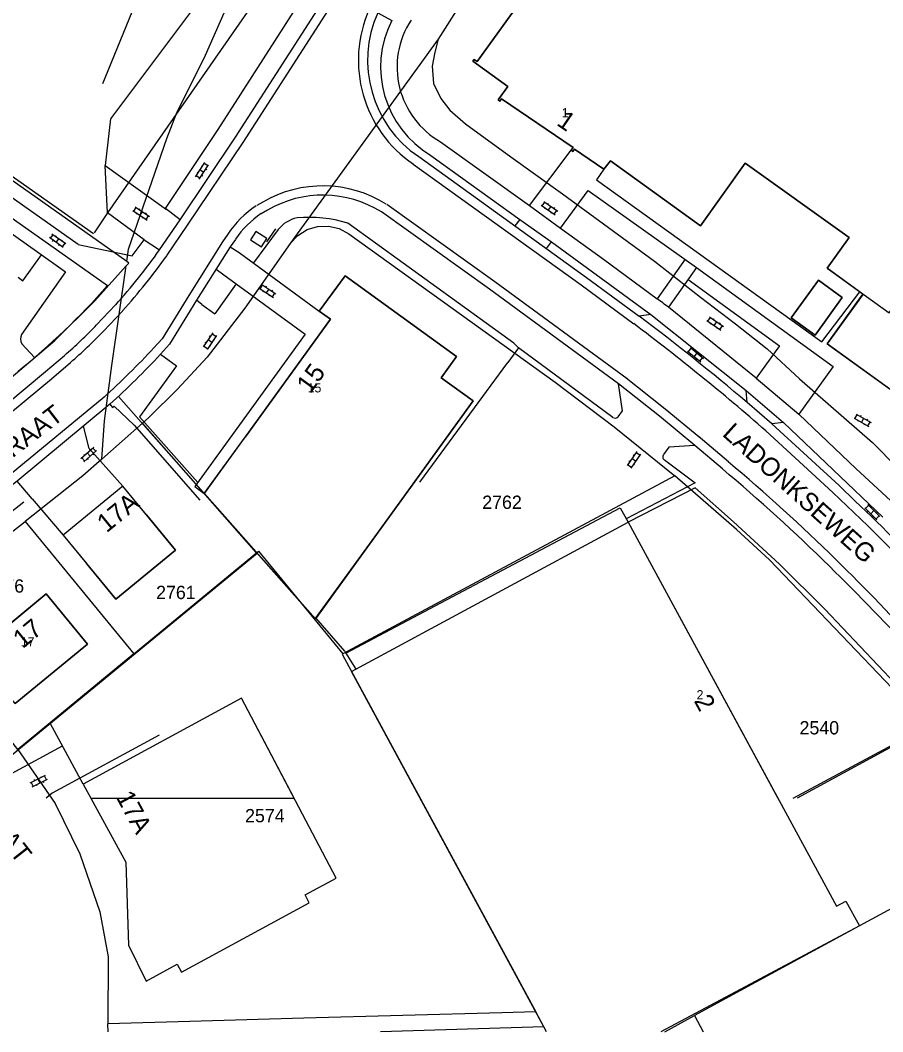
# Model space of a CAD drawing. Extents: x 148816 to 151297, y 399515 to 402500.
# Drawn here: x 149700.3 to 149817, y 399515.3 to 399652.1 of the extents above; entities that cross this region are included whole.
import ezdxf

# ---------------------------------------------------------------- set-up
doc = ezdxf.new("R2010")
doc.units = 0
for name, color, linetype in [('B01 Hoofdgebouw  [D] Norm', 7, 'Continuous'), ('B01 Hoofdgebouw  [T] Norm', 7, 'Continuous'), ('B01 hoofgebouw', 7, 'Continuous'), ('G01 perceelsgrens', 7, 'Continuous'), ('Q19 Overig lijnvormig object  [D] Gem', 7, 'Continuous'), ('S02 Open verharding  Norm', 7, 'Continuous'), ('T04 Haag heg  [D] Gem', 7, 'Continuous'), ('V00 Kant verharding algemeen  [T] Norm', 7, 'Continuous'), ('V00 Kant verharding algemeen secundair  [D] Norm', 7, 'Continuous'), ('V06 Kant onverhard  [T] Gem', 7, 'Continuous'), ('Z01 perceelnummer', 7, 'Continuous'), ('Z02 huisnummer', 7, 'Continuous'), ('Z02 Huisnummer  [Tekst] Norm', 7, 'Continuous'), ('Z06 straatnaam', 7, 'Continuous')]:
    doc.layers.add(name, color=color, linetype=linetype)

msp = doc.modelspace()

# ---------------------------------------------------------------- linework, layer by layer
at = {"layer": 'B01 Hoofdgebouw  [D] Norm'}
msp.add_lwpolyline([(149804.89, 399546.87), (149821.43, 399555.77), (149821.53, 399555.64), (149805.45, 399546.87)], dxfattribs=at)
at = {"layer": 'B01 Hoofdgebouw  [T] Norm'}
for p, q in [((149771.08, 399658.96), (149762.12, 399646.56)), ((149761.74, 399646.83), (149761.54, 399646.59)), ((149761.54, 399646.59), (149766.28, 399643.18)), ((149762.12, 399646.56), (149761.74, 399646.83)), ((149766.28, 399643.18), (149764.96, 399641.35)), ((149764.96, 399641.35), (149765.21, 399641.17)), ((149765.21, 399641.17), (149765.44, 399641.5)), ((149765.44, 399641.5), (149775.11, 399634.91)), ((149775.11, 399634.91), (149774.85, 399634.53)), ((149774.85, 399634.53), (149775.09, 399634.36)), ((149775.09, 399634.36), (149775.3, 399634.67)), ((149775.3, 399634.67), (149779.27, 399631.97)), ((149779.27, 399631.97), (149780.16, 399633.09)), ((149780.16, 399633.09), (149792.33, 399624.32)), ((149792.33, 399624.32), (149798.41, 399632.79)), ((149798.41, 399632.79), (149812.46, 399622.71)), ((149812.46, 399622.71), (149809.49, 399618.57)), ((149809.49, 399618.57), (149814.35, 399615.06)), ((149744.27, 399617.55), (149740.78, 399612.77)), ((149759.36, 399606.64), (149744.27, 399617.55)), ((149740.78, 399612.77), (149742.31, 399611.7)), ((149742.31, 399611.7), (149730.75, 399595.72)), ((149757.26, 399603.76), (149759.36, 399606.64)), ((149761.61, 399600.63), (149757.26, 399603.76)), ((149748.64, 399582.71), (149761.61, 399600.63)), ((149725.22, 399588.11), (149730.75, 399595.72)), ((149725.22, 399588.11), (149740.23, 399571.15)), ((149745.14, 399564.02), (149782.57, 399584.22)), ((149782.57, 399584.22), (149802.82, 399546.87)), ((149740.23, 399571.15), (149748.64, 399582.71)), ((149703.84, 399574.52), (149694.08, 399566.47)), ((149709.42, 399567.71), (149703.84, 399574.52)), ((149699.65, 399559.68), (149709.42, 399567.71)), ((149754.42, 399546.87), (149745.14, 399564.02))]:
    msp.add_line(p, q, dxfattribs=at)
for points in [[(149804.64, 399611.85), (149808.32, 399616.95), (149811.53, 399614.63), (149807.85, 399609.53), (149804.64, 399611.85)], [(149814.35, 399615.06), (149809.49, 399608.34), (149821.06, 399600), (149825.91, 399606.72)], [(149737.37, 399546.87), (149730.27, 399560.39), (149708.85, 399548.79), (149709.89, 399546.87)], [(149709.89, 399546.87), (149737.37, 399546.87)]]:
    msp.add_lwpolyline(points, dxfattribs=at)
msp.add_lwpolyline([(149714.21, 399589.08), (149706.15, 399582.45), (149713.26, 399573.8), (149721.31, 399580.42)], close=True, dxfattribs=at)
at = {"layer": 'B01 hoofgebouw'}
for points in [[(149771.08, 399658.96), (149762.12, 399646.56), (149761.74, 399646.83), (149761.54, 399646.59), (149766.28, 399643.18), (149764.96, 399641.35), (149765.21, 399641.17), (149765.44, 399641.5), (149775.11, 399634.91), (149774.85, 399634.53), (149775.09, 399634.36), (149775.3, 399634.67), (149779.27, 399631.97), (149780.16, 399633.09), (149792.33, 399624.32), (149798.41, 399632.79), (149812.46, 399622.71), (149809.49, 399618.57), (149817.87, 399612.52), (149819.2, 399614.37), (149822.76, 399611.8), (149821.43, 399609.95), (149825.91, 399606.72), (149859.02, 399652.6)], [(149859.02, 399652.6), (149821.05, 399599.99), (149809.47, 399608.35), (149814.33, 399615.08), (149809.49, 399618.57), (149812.46, 399622.71), (149798.41, 399632.79), (149792.33, 399624.32), (149780.16, 399633.09), (149779.27, 399631.97), (149775.3, 399634.67), (149775.09, 399634.36), (149774.85, 399634.53), (149775.11, 399634.91), (149765.44, 399641.5), (149765.21, 399641.17), (149764.96, 399641.35), (149766.28, 399643.18), (149761.54, 399646.59), (149761.74, 399646.83), (149762.12, 399646.56), (149771.08, 399658.96)], [(149744.27, 399617.55), (149759.36, 399606.64), (149757.26, 399603.76), (149761.61, 399600.63), (149740.26, 399571.13), (149725.23, 399588.1), (149742.31, 399611.7), (149740.78, 399612.77), (149744.27, 399617.55)], [(149808.32, 399616.95), (149804.64, 399611.85), (149807.85, 399609.53), (149811.53, 399614.63), (149808.32, 399616.95)], [(149717.38, 399585.21), (149714.21, 399589.08), (149706.15, 399582.45), (149709.33, 399578.58)], [(149717.38, 399585.21), (149721.31, 399580.42), (149713.26, 399573.8), (149709.33, 399578.58)], [(149745.14, 399564.02), (149782.57, 399584.22), (149810.75, 399532.25), (149812.01, 399532.95), (149813.87, 399529.6), (149791.55, 399517.46), (149792.72, 399515.27)], [(149694.08, 399566.47), (149703.84, 399574.52), (149709.42, 399567.71), (149699.65, 399559.68), (149694.08, 399566.47)], [(149771.15, 399515.96), (149745.14, 399564.02)], [(149708.85, 399548.79), (149714.59, 399538.21), (149714.95, 399527), (149717.35, 399522.13), (149721.55, 399524.4), (149722.12, 399523.35), (149739.42, 399532.72), (149738.85, 399533.78), (149743.05, 399536.05), (149730.27, 399560.39), (149708.85, 399548.79)], [(149787.53, 399515.27), (149791.55, 399517.46)], [(149771.15, 399515.96), (149749.04, 399515.27)]]:
    msp.add_lwpolyline(points, dxfattribs=at)
at = {"layer": 'G01 perceelsgrens'}
for points in [[(149820.97, 399738.67), (149818.43, 399735.55), (149803.62, 399716.53), (149793.08, 399702.06), (149781.29, 399685.75), (149772.67, 399673.75), (149768.2, 399667.41), (149756.86, 399649.54)], [(149714.74, 399619.46), (149648.05, 399666.63), (149526.68, 399598.95)], [(149714.74, 399619.46), (149714.98, 399621.15), (149720.15, 399636.12), (149721.48, 399639.49), (149725.39, 399647.42), (149729.93, 399657.77)], [(149756.86, 399649.54), (149736.86, 399621.92)], [(149756.86, 399649.54), (149756.42, 399647.81), (149756.06, 399645.93), (149756.25, 399643.57), (149757.21, 399641.52), (149758.45, 399639.97), (149760.58, 399638.1), (149766.7, 399633.66), (149773.7, 399628.64), (149786.14, 399619.54), (149792.34, 399614.67), (149797.07, 399611.04), (149801.37, 399607.65), (149805.74, 399603.61), (149815.6, 399594.99), (149822.27, 399588.27)], [(149736.86, 399621.92), (149737.87, 399623), (149739.12, 399623.79), (149740.54, 399624.22), (149742.02, 399624.27), (149743.45, 399623.94), (149744.77, 399623.24)], [(149736.86, 399621.92), (149730.69, 399613.15), (149725.62, 399606.56), (149721.61, 399602.21), (149717.73, 399598.39), (149716.86, 399597.62)], [(149744.77, 399623.24), (149772.7, 399603.15), (149780.66, 399597.12), (149788.86, 399590.49)], [(149714.66, 399618.88), (149715.01, 399619.27), (149714.74, 399619.46)], [(149581.01, 399515.27), (149588.02, 399518.41), (149597.97, 399525.44), (149651.02, 399565.6), (149665.59, 399577.29), (149696.96, 399602.04), (149704.98, 399608.8), (149710.43, 399614.17), (149714.66, 399618.88)], [(149711.34, 399592.72), (149711.71, 399597.91), (149712.73, 399605.39), (149714.66, 399618.88)], [(149716.86, 399597.62), (149711.34, 399592.72)], [(149732.29, 399580.08), (149716.86, 399597.62)], [(149711.34, 399592.72), (149708.8, 399590.47), (149700.99, 399584.31)], [(149788.86, 399590.49), (149743.95, 399566.4)], [(149831.95, 399539.38), (149835.07, 399541.04), (149830.93, 399546.86), (149827.73, 399550.94), (149819.27, 399560.71), (149801.67, 399579.14), (149797.23, 399583.23), (149788.86, 399590.49)], [(149700.01, 399553.48), (149688.8, 399567.79), (149689.67, 399575.46), (149700.99, 399584.31)], [(149700.99, 399584.31), (149715.68, 399566.39)], [(149715.68, 399566.39), (149732.29, 399580.08)], [(149732.29, 399580.08), (149732.56, 399580.3), (149743.95, 399566.4)], [(149715.68, 399566.39), (149700.01, 399553.48)], [(149743.95, 399566.4), (149743.87, 399566.36), (149770.07, 399517.95)], [(149700.01, 399553.48), (149705.03, 399546.14), (149708.39, 399539.36), (149711.1, 399531.51), (149712.21, 399525.43), (149712.17, 399516.35)], [(149831.95, 399539.38), (149813.87, 399529.6), (149786.98, 399515.27)], [(149770.07, 399517.95), (149765.49, 399517.83)], [(149771.52, 399515.27), (149770.07, 399517.95)], [(149723.26, 399516.67), (149712.17, 399516.35)], [(149738.7, 399517.1), (149723.26, 399516.67)], [(149765.49, 399517.83), (149738.7, 399517.1)], [(149712.23, 399515.27), (149712.17, 399516.35)]]:
    msp.add_lwpolyline(points, dxfattribs=at)
at = {"layer": 'Q19 Overig lijnvormig object  [D] Gem'}
for points in [[(149722.97, 399624.42), (149730.48, 399635.6), (149743.69, 399656.13)], [(149753.5, 399632.66), (149776.19, 399616.31), (149783.33, 399611.06)], [(149733.15, 399627.52), (149732.31, 399627.04)], [(149782.44, 399603.6), (149764.53, 399616.74), (149749.9, 399627.2)], [(149767.75, 399607.8), (149767.1, 399608.42), (149744.63, 399624.68)], [(149720.19, 399620.34), (149722.97, 399624.41)], [(149735.23, 399623.79), (149731.86, 399619.28)], [(149728.41, 399623.18), (149727.7, 399622.14), (149723.12, 399614.9)], [(149723.11, 399614.89), (149719.51, 399609.04), (149718.38, 399607.78)], [(149711.57, 399610.07), (149714.14, 399612.77)], [(149684.23, 399587.4), (149699.28, 399599.24), (149704.57, 399603.63), (149707.11, 399605.82)], [(149792.4, 399595.53), (149787.58, 399599.52), (149782.05, 399603.89)], [(149711.66, 399601.13), (149699.1, 399590.74)], [(149801.21, 399596.57), (149810.25, 399588.24)], [(149796.12, 399592.38), (149792.02, 399595.85)]]:
    msp.add_lwpolyline(points, dxfattribs=at)
for centre, radius, start, end in [((149763.01, 399646.69), 16.95, 155.772, 236.0107), ((149741.26, 399613.58), 16.13, 57.8739, 120.2443), ((149739.78, 399615.59), 13.68, 123.4801, 146.3224), ((149738.57, 399621.26), 4.19, 100.9464, 142.8049), ((149739.43, 399607.52), 17.93, 73.1445, 95.2869), ((149647.14, 399672.59), 89.82, 318.27, 324.4085), ((149588.58, 399352.54), 323.67, 48.9342, 53.0116), ((149670.13, 399649.12), 56.94, 310.4919, 316.7), ((149635.51, 399684.91), 113.21, 312.2383, 317.0639), ((149631.56, 399396.81), 255.59, 45.5125, 49.922), ((149533.48, 399295.1), 403.16, 43.659, 46.6469), ((149593.06, 399357.51), 310.61, 42.4369, 45.5262)]:
    msp.add_arc(centre, radius, start, end, dxfattribs=at)
at = {"layer": 'S02 Open verharding  Norm'}
for p, q in [((149724.05, 399630.93), (149725.28, 399632.87)), ((149724.27, 399631.56), (149724.4, 399631.48)), ((149724.55, 399630.61), (149725.79, 399632.55)), ((149724.67, 399631.9), (149725.17, 399631.58)), ((149724.81, 399632.4), (149724.94, 399632.32)), ((149725.71, 399632.42), (149725.2, 399632.75)), ((149725.44, 399632), (149725.57, 399631.92)), ((149724.63, 399630.74), (149724.13, 399631.06)), ((149724.9, 399631.16), (149725.03, 399631.08)), ((149770.93, 399627.02), (149771.27, 399627.52)), ((149771.15, 399627.6), (149773.03, 399626.29)), ((149715.56, 399626.36), (149717.48, 399625.09)), ((149715.68, 399626.28), (149716.01, 399626.78)), ((149715.89, 399626.86), (149717.81, 399625.59)), ((149716.51, 399626.63), (149716.43, 399626.5)), ((149716.85, 399626.23), (149716.52, 399625.73)), ((149717.35, 399626.08), (149717.27, 399625.95)), ((149770.8, 399627.11), (149772.69, 399625.8)), ((149771.34, 399626.74), (149771.25, 399626.61)), ((149771.76, 399627.35), (149771.68, 399627.23)), ((149772.09, 399626.94), (149771.75, 399626.45)), ((149772.16, 399626.17), (149772.07, 399626.04)), ((149772.59, 399626.78), (149772.5, 399626.66)), ((149772.57, 399625.88), (149772.91, 399626.37)), ((149716.1, 399626), (149716.02, 399625.88)), ((149716.94, 399625.45), (149716.85, 399625.33)), ((149717.35, 399625.18), (149717.68, 399625.68)), ((149706.13, 399621.38), (149704.26, 399622.71)), ((149704.73, 399623.11), (149704.38, 399622.63)), ((149706.48, 399621.87), (149704.61, 399623.2)), ((149704.7, 399622.21), (149704.79, 399622.34)), ((149705.14, 399622.83), (149705.22, 399622.95)), ((149705.2, 399622.05), (149705.54, 399622.54)), ((149705.95, 399622.25), (149706.04, 399622.37)), ((149706.36, 399621.96), (149706.01, 399621.47)), ((149705.52, 399621.63), (149705.6, 399621.76)), ((149732.65, 399615.88), (149734.57, 399614.61)), ((149732.78, 399615.8), (149733.11, 399616.3)), ((149732.99, 399616.38), (149734.9, 399615.11)), ((149733.19, 399615.52), (149733.11, 399615.4)), ((149733.61, 399616.15), (149733.53, 399616.02)), ((149733.94, 399615.74), (149733.61, 399615.25)), ((149734.44, 399615.59), (149734.36, 399615.47)), ((149734.44, 399614.69), (149734.78, 399615.19)), ((149734.03, 399614.97), (149733.94, 399614.84)), ((149793.23, 399611.5), (149795.12, 399610.19)), ((149793.35, 399611.41), (149793.69, 399611.91)), ((149793.57, 399611.99), (149795.46, 399610.68)), ((149793.76, 399611.13), (149793.68, 399611)), ((149794.19, 399611.74), (149794.1, 399611.62)), ((149794.51, 399611.34), (149794.17, 399610.84)), ((149795.01, 399611.17), (149794.92, 399611.05)), ((149726.38, 399609.82), (149725.09, 399607.92)), ((149726.29, 399609.7), (149726.79, 399609.36)), ((149794.58, 399610.56), (149794.5, 399610.43)), ((149794.99, 399610.27), (149795.34, 399610.76)), ((149725.46, 399608.46), (149725.33, 399608.54)), ((149726.88, 399609.49), (149725.59, 399607.58)), ((149726.23, 399608.54), (149725.74, 399608.87)), ((149726.02, 399609.29), (149725.89, 399609.37)), ((149726.64, 399608.87), (149726.51, 399608.95)), ((149725.18, 399608.04), (149725.67, 399607.71)), ((149726.08, 399608.04), (149725.95, 399608.12)), ((149790.6, 399607.37), (149792.39, 399605.92)), ((149790.72, 399607.27), (149791.1, 399607.74)), ((149790.98, 399607.83), (149792.76, 399606.38)), ((149791.11, 399606.96), (149791.01, 399606.84)), ((149791.58, 399607.54), (149791.48, 399607.43)), ((149791.87, 399607.11), (149791.49, 399606.64)), ((149792.35, 399606.91), (149792.26, 399606.79)), ((149791.88, 399606.33), (149791.79, 399606.21)), ((149792.27, 399606.01), (149792.65, 399606.48)), ((149813.25, 399598.22), (149813.55, 399598.74)), ((149813.42, 399598.81), (149815.42, 399597.69)), ((149813.12, 399598.29), (149815.13, 399597.16)), ((149813.69, 399597.97), (149813.62, 399597.84)), ((149814.06, 399598.63), (149813.98, 399598.49)), ((149814.42, 399598.25), (149814.13, 399597.73)), ((149814.56, 399597.48), (149814.49, 399597.35)), ((149814.93, 399598.14), (149814.86, 399598)), ((149815, 399597.24), (149815.29, 399597.76)), ((149708.53, 399592.83), (149710.26, 399594.35)), ((149708.92, 399592.38), (149710.65, 399593.9)), ((149708.92, 399593.37), (149709.02, 399593.26)), ((149709.39, 399593.59), (149709.79, 399593.14)), ((149709.67, 399594.03), (149709.77, 399593.92)), ((149710.54, 399593.8), (149710.14, 399594.25)), ((149710.16, 399593.47), (149710.26, 399593.36)), ((149783.72, 399593.77), (149782.43, 399591.87)), ((149784.22, 399593.43), (149782.93, 399591.53)), ((149783.35, 399593.23), (149783.23, 399593.32)), ((149783.63, 399593.65), (149784.13, 399593.31)), ((149709.04, 399592.48), (149708.64, 399592.93)), ((149709.41, 399592.81), (149709.51, 399592.7)), ((149782.51, 399591.99), (149783.01, 399591.65)), ((149782.79, 399592.4), (149782.67, 399592.49)), ((149783.57, 399592.48), (149783.07, 399592.82)), ((149783.41, 399591.98), (149783.29, 399592.07)), ((149783.97, 399592.81), (149783.85, 399592.9)), ((149814.68, 399586.07), (149815.1, 399586.49)), ((149815, 399586.6), (149816.63, 399584.97)), ((149814.57, 399586.17), (149816.2, 399584.55)), ((149815.03, 399585.71), (149814.93, 399585.61)), ((149815.81, 399585.79), (149815.39, 399585.36)), ((149815.56, 399586.25), (149815.46, 399586.14)), ((149815.74, 399585.01), (149815.64, 399584.9)), ((149816.1, 399584.66), (149816.52, 399585.08)), ((149816.27, 399585.54), (149816.16, 399585.43)), ((149701.68, 399548.96), (149703.74, 399549.97)), ((149701.94, 399548.42), (149704.01, 399549.43)), ((149702.71, 399549.46), (149702.97, 399548.92)), ((149703.09, 399549.82), (149703.16, 399549.68)), ((149703.87, 399549.36), (149703.61, 399549.9)), ((149702.08, 399548.48), (149701.81, 399549.02)), ((149702.19, 399549.38), (149702.26, 399549.24)), ((149702.52, 399548.7), (149702.59, 399548.57)), ((149703.42, 399549.14), (149703.49, 399549.01))]:
    msp.add_line(p, q, dxfattribs=at)
at = {"layer": 'T04 Haag heg  [D] Gem'}
for p, q in [((149732.74, 399655.76), (149712.13, 399626.06)), ((149712.13, 399626.06), (149710.3, 399623.37)), ((149713.61, 399601.23), (149724.14, 399589.33)), ((149698.58, 399552.25), (149732.37, 399580.03)), ((149744.22, 399566.76), (149740.31, 399571.26)), ((149744.39, 399566.48), (149745.74, 399564.35))]:
    msp.add_line(p, q, dxfattribs=at)
for points in [[(149700.81, 399586.91), (149690.71, 399579.03), (149688.71, 399576.8), (149687.5, 399574.01), (149687.08, 399571.14), (149687.31, 399568.11), (149688.15, 399565.32), (149689.86, 399562.9), (149698.58, 399552.25)], [(149708.85, 399548.79), (149704.39, 399557.03)]]:
    msp.add_lwpolyline(points, dxfattribs=at)
at = {"layer": 'V00 Kant verharding algemeen  [T] Norm'}
for p, q in [((149708.18, 399621.76), (149635.6, 399673.02)), ((149719.93, 399664.35), (149711.47, 399643.51)), ((149657.54, 399660.33), (149710.23, 399623.26)), ((149728.44, 399660.02), (149712.52, 399638.8)), ((149712.11, 399616.17), (149655.52, 399656.14)), ((149664.45, 399647.75), (149702.54, 399620.86)), ((149712.52, 399638.8), (149711.8, 399632.46)), ((149769.21, 399627.07), (149774.85, 399634.53)), ((149711.8, 399632.46), (149720.11, 399626.54)), ((149717.09, 399622.42), (149712.13, 399626.06)), ((149734.85, 399623.91), (149733.63, 399622.16)), ((149729.93, 399620.7), (149740.78, 399612.77)), ((149700.68, 399616.88), (149703.2, 399620.38)), ((149706.46, 399618.09), (149700.51, 399609.62)), ((149700.02, 399617.36), (149700.68, 399616.88)), ((149727.87, 399617.68), (149738.85, 399609.66)), ((149724.9, 399613.65), (149726.64, 399612.39)), ((149738.85, 399609.66), (149723.93, 399589.04)), ((149700.54, 399608.36), (149702.27, 399606.49)), ((149723.93, 399589.04), (149725.22, 399588.11)), ((149719.11, 399555.42), (149704.62, 399547.57)), ((149704.62, 399547.57), (149703.82, 399546.87))]:
    msp.add_line(p, q, dxfattribs=at)
for points in [[(149721.94, 399625.12), (149729.43, 399636.29), (149743.97, 399658.88), (149750.13, 399668.26)], [(149719.97, 399626.64), (149727.08, 399637.34), (149737.82, 399654.07)], [(149748.69, 399653.14), (149750.59, 399652.09)], [(149757.19, 399635.67), (149769.21, 399627.07)], [(149754.23, 399633.67), (149776.92, 399617.32), (149784.07, 399612.07)], [(149755.88, 399633.84), (149767.9, 399625.18), (149767.22, 399624.3)], [(149779.27, 399631.97), (149778.3, 399630.54), (149808.77, 399608.6), (149813.91, 399615.38)], [(149773.39, 399623.98), (149777.17, 399629.1), (149791.83, 399618.68), (149788.01, 399613.3)], [(149733.77, 399626.44), (149732.93, 399625.95)], [(149781.23, 399598.48), (149781.79, 399599.3), (149781.28, 399602.91), (149763.8, 399615.73), (149749.18, 399626.18)], [(149719.16, 399621.04), (149721.94, 399625.12)], [(149732.95, 399621.46), (149733.69, 399622.59), (149732.21, 399623.55), (149731.48, 399622.43), (149732.95, 399621.46)], [(149773.39, 399623.98), (149779.24, 399619.81), (149786.48, 399614.45)], [(149708.18, 399621.76), (149715.48, 399620.27), (149717.09, 399622.42)], [(149729.44, 399622.48), (149728.74, 399621.45), (149724.17, 399614.23)], [(149771.53, 399621.23), (149772.18, 399622.15), (149785.62, 399612.31), (149784.07, 399612.07)], [(149702.54, 399620.86), (149706.46, 399618.09)], [(149728.74, 399621.45), (149729.93, 399620.7)], [(149790.27, 399619.79), (149786.48, 399614.45)], [(149726.84, 399618.43), (149727.87, 399617.68)], [(149791.83, 399618.68), (149810.31, 399605.29), (149805.64, 399598.82)], [(149729.54, 399616.46), (149726.64, 399612.39)], [(149790.68, 399617.05), (149803.06, 399608.07)], [(149724.17, 399614.23), (149720.52, 399608.29), (149719.31, 399606.94)], [(149724.9, 399613.65), (149724.17, 399614.23)], [(149710.66, 399610.93), (149713.23, 399613.63)], [(149719.31, 399606.94), (149721.48, 399605.37), (149716.45, 399598.47), (149724.33, 399589.58)], [(149780.51, 399598.39), (149767.75, 399607.8), (149766.3, 399605.84)], [(149803.06, 399608.07), (149799.89, 399603.68)], [(149683.46, 399588.39), (149698.49, 399600.22), (149703.76, 399604.58), (149706.3, 399606.77)], [(149754.39, 399589.65), (149766.3, 399605.84)], [(149791.6, 399594.57), (149786.8, 399598.55), (149781.28, 399602.91)], [(149799.89, 399603.68), (149805.64, 399598.82)], [(149798.68, 399600.4), (149798.54, 399602.01), (149803.58, 399597.68), (149802, 399597.54), (149798.68, 399600.4)], [(149712.46, 399600.17), (149699.89, 399589.78)], [(149712.46, 399600.17), (149712.81, 399599.72), (149713.04, 399599.9), (149715.72, 399597.33), (149724.61, 399587.19)], [(149802, 399597.54), (149811.1, 399589.16)], [(149714.21, 399589.08), (149709.65, 399594.2), (149708.87, 399597.2)], [(149795.31, 399591.42), (149791.6, 399594.57), (149788.08, 399594.36), (149787.33, 399593.35)], [(149787.46, 399592.65), (149791.63, 399589.55), (149782.31, 399584.69)], [(149701.94, 399587.37), (149699.89, 399589.78), (149689.15, 399581.4)], [(149791.61, 399588.86), (149782.57, 399584.22)], [(149820.12, 399563.67), (149818.75, 399562.35), (149809.18, 399572.44), (149803.02, 399578.52), (149796.83, 399584.24), (149791.61, 399588.86)], [(149701.94, 399587.37), (149706.15, 399582.45)], [(149744.22, 399566.76), (149744.39, 399566.48), (149781.5, 399586.17)], [(149781.5, 399586.17), (149782.57, 399584.22)], [(149695.82, 399550.7), (149699.23, 399550.24), (149706.06, 399553.94)]]:
    msp.add_lwpolyline(points, dxfattribs=at)
for centre, radius, start, end in [((149763.01, 399646.69), 15.7, 155.772, 236.0107), ((149762.93, 399645.78), 13.86, 152.9019, 239.4485), ((149762.92, 399645.78), 11.62, 146.8883, 240.4323), ((149741.26, 399613.58), 14.88, 57.8739, 120.2443), ((149739.78, 399615.59), 12.43, 123.4801, 146.3224), ((149647.14, 399672.59), 88.57, 318.27, 324.4085), ((149639.78, 399679.66), 96.22, 308.7763, 318.7245), ((149588.58, 399352.54), 324.92, 49.7147, 53.0116), ((149701.65, 399609.02), 1.29, 152.0835, 210.9884), ((149670.13, 399649.12), 55.69, 310.4919, 316.7), ((149635.51, 399684.91), 114.46, 312.2383, 317.0639), ((149780.81, 399598.88), 0.578, 238.3627, 316.6085), ((149787.74, 399593.06), 0.502, 145.071, 235.8827), ((149631.56, 399396.81), 254.34, 45.5125, 49.922), ((149533.48, 399295.1), 404.41, 44.3638, 46.6469), ((149593.06, 399357.51), 309.36, 42.3882, 45.5262)]:
    msp.add_arc(centre, radius, start, end, dxfattribs=at)
at = {"layer": 'V00 Kant verharding algemeen secundair  [D] Norm'}
for p, q in [((149769.21, 399627.07), (149773.39, 399623.98)), ((149767.9, 399625.18), (149772.18, 399622.15)), ((149799.89, 399603.68), (149788.01, 399613.3)), ((149785.62, 399612.31), (149798.54, 399602.01)), ((149803.58, 399597.68), (149817.01, 399584.88))]:
    msp.add_line(p, q, dxfattribs=at)
at = {"layer": 'V06 Kant onverhard  [T] Gem'}
for points in [[(149712.13, 399626.06), (149711.8, 399632.46)], [(149721.94, 399625.12), (149719.97, 399626.64)], [(149717.09, 399622.42), (149719.16, 399621.04)], [(149805.64, 399598.82), (149813.4, 399591.43), (149818.64, 399586.59)]]:
    msp.add_lwpolyline(points, dxfattribs=at)
msp.add_arc((149627.82, 399403.27), 264.14, 52.6654, 53.0815, dxfattribs=at)

# ---------------------------------------------------------------- texts
at = {"layer": 'Z01 perceelnummer'}
for s, p in [('2762', (149762.82, 399586.01)), ('2576', (149695.49, 399574.68)), ('2761', (149718.7, 399573.81)), ('2540', (149805.75, 399555.5)), ('2574', (149730.74, 399543.61))]:
    msp.add_text(s, height=1.8, dxfattribs=at).set_placement(p)
at = {"layer": 'Z02 huisnummer'}
for s, rotation, p in [('1', 325.7217, (149772.76, 399638.02)), ('15', 54.1159, (149739.54, 399601.47)), ('17A', 39.1967, (149712, 399582.7)), ('17', 39.4829, (149700.65, 399567.03)), ('2', 298.4366, (149791.41, 399560.05)), ('17A', 298.4366, (149713.21, 399547.04))]:
    msp.add_text(s, height=2.5, rotation=rotation, dxfattribs=at).set_placement(p)
at = {"layer": 'Z02 Huisnummer  [Tekst] Norm'}
for s, p in [('1', (149773.57, 399638.98)), ('15', (149739.2, 399601.77)), ('17', (149700.39, 399567.4)), ('2', (149791.82, 399560.24))]:
    msp.add_text(s, height=1.25, dxfattribs=at).set_placement(p)
at = {"layer": 'Z06 straatnaam'}
for s, rotation, p in [('MIJLSTRAAT', 37.6489, (149690.15, 399585.8)), ('LADONKSEWEG', 318, (149795.18, 399596)), ('MIJLSTRAAT', 308.1765, (149687.45, 399553.93))]:
    msp.add_text(s, height=2.5, rotation=rotation, dxfattribs=at).set_placement(p)

doc.saveas('drawing.dxf')
